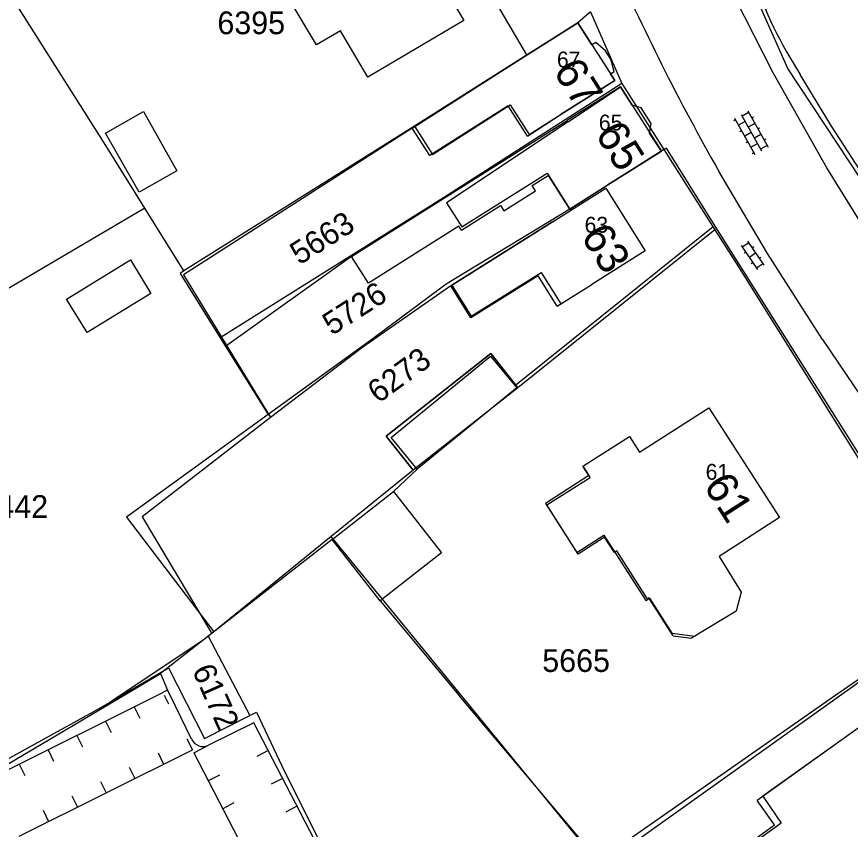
# Model space of a CAD drawing. Extents: x 148816 to 151297, y 399515 to 402500.
# Drawn here: x 150337.1 to 150403, y 400239.4 to 400303.7 of the extents above; entities that cross this region are included whole.
import ezdxf

# ---------------------------------------------------------------- set-up
doc = ezdxf.new("R2010")
doc.units = 0
for name, color, linetype in [('B01 Hoofdgebouw  [D] Norm', 7, 'Continuous'), ('B01 Hoofdgebouw  [T] Norm', 7, 'Continuous'), ('B01 hoofgebouw', 7, 'Continuous'), ('B02 Bijgebouw  [D] Norm', 7, 'Continuous'), ('G01 perceelsgrens', 7, 'Continuous'), ('G02 sectiegrens', 7, 'Continuous'), ('S02 Open verharding  Norm', 7, 'Continuous'), ('T04 Haag heg  [D] Gem', 7, 'Continuous'), ('V00 Kant verharding algemeen  [T] Norm', 7, 'Continuous'), ('V00 Kant verharding algemeen secundair  [T] Gem', 7, 'Continuous'), ('Z01 perceelnummer', 7, 'Continuous'), ('Z02 huisnummer', 7, 'Continuous'), ('Z02 Huisnummer  [Tekst] Norm', 7, 'Continuous')]:
    doc.layers.add(name, color=color, linetype=linetype)

msp = doc.modelspace()

# ---------------------------------------------------------------- linework, layer by layer
at = {"layer": 'B01 Hoofdgebouw  [D] Norm'}
for p, q in [((150368.362, 400294.854), (150377.25, 400300.53)), ((150375.947, 400296.632), (150369.744, 400292.683)), ((150377.474, 400294.233), (150375.947, 400296.632)), ((150363.564, 400284.691), (150380.625, 400295.463)), ((150377.474, 400294.233), (150380.15, 400295.95)), ((150369.744, 400292.683), (150368.362, 400294.854)), ((150377.842, 400290.311), (150379.114, 400291.114)), ((150379.114, 400291.114), (150380.802, 400288.441)), ((150378.102, 400289.899), (150377.842, 400290.311)), ((150380.802, 400288.441), (150383.84, 400290.36)), ((150375.6, 400288.32), (150378.102, 400289.899)), ((150372.256, 400286.785), (150375.34, 400288.732)), ((150375.34, 400288.732), (150375.6, 400288.32)), ((150372.051, 400287.108), (150364.893, 400282.587)), ((150371.41, 400282.385), (150379.46, 400287.44)), ((150372.256, 400286.785), (150372.051, 400287.108)), ((150364.893, 400282.587), (150363.564, 400284.691)), ((150378.325, 400283.18), (150373.009, 400279.84)), ((150379.836, 400280.775), (150378.325, 400283.18)), ((150373.009, 400279.84), (150371.41, 400282.385)), ((150379.836, 400280.775), (150382.57, 400282.49)), ((150382.43, 400267.224), (150381.86, 400268.12)), ((150379.011, 400265.049), (150382.43, 400267.224)), ((150381.485, 400261.16), (150379.011, 400265.049)), ((150383.585, 400262.496), (150381.485, 400261.16)), ((150384.357, 400261.282), (150383.585, 400262.496)), ((150384.56, 400261.411), (150384.357, 400261.282)), ((150386.961, 400257.633), (150384.56, 400261.411)), ((150387.074, 400257.705), (150386.961, 400257.633)), ((150388.994, 400254.692), (150387.074, 400257.705)), ((150388.994, 400254.692), (150390.46, 400254.5)), ((150402.89, 400246.85), (150395.644, 400241.676)), ((150397.035, 400239.726), (150395.644, 400241.676)), ((150382.393, 400229.252), (150397.035, 400239.726))]:
    msp.add_line(p, q, dxfattribs=at)
at = {"layer": 'B01 Hoofdgebouw  [T] Norm'}
for p, q in [((150379.46, 400287.44), (150383.69, 400290.1)), ((150383.69, 400290.1), (150386.8, 400285.15)), ((150386.8, 400285.15), (150382.57, 400282.49)), ((150386.35, 400269.23), (150391.84, 400272.73)), ((150391.84, 400272.73), (150397.43, 400264.04)), ((150381.86, 400268.12), (150385.55, 400270.47)), ((150385.55, 400270.47), (150386.35, 400269.23)), ((150397.43, 400264.04), (150392.65, 400260.96)), ((150392.65, 400260.96), (150394.38, 400258.14)), ((150394.38, 400258.14), (150394, 400256.65)), ((150394, 400256.65), (150390.46, 400254.5)), ((150406.96, 400249.75), (150402.89, 400246.85))]:
    msp.add_line(p, q, dxfattribs=at)
msp.add_lwpolyline([(150358.474, 400305.356), (150360.387, 400306.483), (150358.229, 400310.144), (150365.81, 400314.612), (150372.438, 400303.365), (150364.842, 400298.896), (150362.684, 400302.557), (150360.784, 400301.436)], close=True, dxfattribs=at)
for points in [[(150380.15, 400295.95), (150384.38, 400298.63), (150384.042, 400299.16), (150384.334, 400299.346), (150384.069, 400300.308), (150383.645, 400300.976), (150382.881, 400301.643), (150382.567, 400301.454), (150381.47, 400303.2), (150377.25, 400300.53)], [(150383.84, 400290.36), (150388.07, 400293.03), (150387.143, 400294.468), (150387.267, 400295.215), (150386.474, 400296.462), (150385.774, 400296.666), (150384.85, 400298.13), (150380.625, 400295.463)]]:
    msp.add_lwpolyline(points, dxfattribs=at)
at = {"layer": 'B01 hoofgebouw'}
for points in [[(150358.474, 400305.356), (150360.387, 400306.483), (150358.229, 400310.144), (150365.81, 400314.612), (150372.438, 400303.365), (150364.842, 400298.896), (150362.684, 400302.557), (150360.784, 400301.436), (150358.474, 400305.356)], [(150377.25, 400300.53), (150381.47, 400303.2), (150384.38, 400298.63), (150380.15, 400295.95)], [(150377.25, 400300.53), (150368.537, 400295.017), (150369.962, 400292.781), (150376.112, 400296.697), (150377.612, 400294.342), (150380.15, 400295.95)], [(150380.69, 400295.36), (150384.85, 400298.13), (150388.07, 400293.03), (150383.84, 400290.36)], [(150380.69, 400295.36), (150371.073, 400288.957), (150372.282, 400287.042), (150379.026, 400291.3), (150380.822, 400288.455), (150383.84, 400290.36)], [(150379.46, 400287.44), (150383.69, 400290.1), (150386.8, 400285.15), (150382.57, 400282.49)], [(150379.46, 400287.44), (150371.49, 400282.428), (150373.035, 400279.969), (150378.554, 400283.436), (150380.117, 400280.948), (150382.57, 400282.49)], [(150376.712, 400274.313), (150368.427, 400267.789), (150366.298, 400270.492), (150374.583, 400277.016), (150376.712, 400274.313)], [(150381.86, 400268.12), (150385.55, 400270.47), (150386.35, 400269.23), (150391.84, 400272.73), (150397.43, 400264.04), (150392.65, 400260.96), (150394.38, 400258.14), (150394, 400256.65), (150390.46, 400254.5)], [(150381.86, 400268.12), (150382.343, 400267.369), (150378.903, 400265.155), (150381.386, 400261.294), (150383.521, 400262.667), (150386.852, 400257.489), (150387.12, 400257.661), (150388.888, 400254.912), (150390.735, 400254.667)], [(150388.17, 400221.18), (150391.08, 400217.11), (150415.32, 400234.45), (150409.05, 400243.19), (150410.77, 400244.41), (150406.96, 400249.75), (150402.89, 400246.85)], [(150402.89, 400246.85), (150396.091, 400242.005), (150397.549, 400239.881), (150382.548, 400229.043), (150388.17, 400221.18)]]:
    msp.add_lwpolyline(points, dxfattribs=at)
at = {"layer": 'B02 Bijgebouw  [D] Norm'}
for points in [[(150347.093, 400296.162), (150349.743, 400291.485), (150346.747, 400289.787), (150344.097, 400294.464)], [(150341.019, 400281.332), (150346.069, 400284.429), (150347.694, 400281.779), (150342.644, 400278.682)], [(150366.697, 400270.39), (150374.566, 400276.827), (150376.627, 400274.308), (150368.758, 400267.871)], [(150366.882, 400266.103), (150370.679, 400261.261), (150365.831, 400257.459), (150362.034, 400262.301)]]:
    msp.add_lwpolyline(points, close=True, dxfattribs=at)
at = {"layer": 'G01 perceelsgrens'}
for points in [[(150344.12, 400293.488), (150335.399, 400307.237)], [(150403.928, 400290.714), (150398.066, 400299.573), (150395.515, 400305.342)], [(150382.474, 400304.069), (150381.47, 400303.2), (150368.537, 400295.017), (150350.305, 400283.554)], [(150384.932, 400298.393), (150370.823, 400289.354), (150353.167, 400278.277)], [(150347.211, 400288.523), (150344.12, 400293.488)], [(150388.27, 400293.157), (150380.822, 400288.455), (150371.05, 400282.505), (150365.17, 400278.141), (150356.968, 400272.19)], [(150347.211, 400288.523), (150322.427, 400273.943)], [(150350.305, 400283.554), (150347.211, 400288.523)], [(150392.311, 400286.817), (150376.712, 400274.313), (150374.583, 400277.016), (150366.298, 400270.492), (150368.427, 400267.789), (150361.945, 400262.539)], [(150350.305, 400283.554), (150349.995, 400283.359), (150353.167, 400278.277)], [(150353.167, 400278.277), (150356.968, 400272.19)], [(150322.427, 400273.943), (150323.308, 400272.244), (150321.487, 400267.699), (150333.441, 400243.351), (150343.129, 400248.67), (150344.464, 400249.453)], [(150356.968, 400272.19), (150345.749, 400264.066), (150352.654, 400255.014)], [(150361.945, 400262.539), (150352.654, 400255.014)], [(150411.448, 400256.543), (150383.299, 400236.473), (150361.945, 400262.539)], [(150352.217, 400254.66), (150351.801, 400254.323), (150344.464, 400249.453)], [(150352.654, 400255.014), (150352.217, 400254.66)], [(150352.217, 400254.66), (150355.508, 400248.379)], [(150344.464, 400249.453), (150349.076, 400252.161), (150351.935, 400246.574), (150355.508, 400248.379)], [(150355.508, 400248.379), (150356.044, 400248.649), (150358.279, 400243.895), (150366.78, 400226.945), (150368.56, 400224.31), (150368.217, 400224.037)]]:
    msp.add_lwpolyline(points, dxfattribs=at)
at = {"layer": 'G02 sectiegrens'}
for points in [[(150382.474, 400304.069), (150384.932, 400298.393)], [(150384.932, 400298.393), (150388.27, 400293.157)], [(150388.27, 400293.157), (150392.311, 400286.817)], [(150392.311, 400286.817), (150393.988, 400284.186), (150406.908, 400263.534), (150411.448, 400256.543)]]:
    msp.add_lwpolyline(points, dxfattribs=at)
at = {"layer": 'S02 Open verharding  Norm'}
for p, q in [((150394.903, 400296.237), (150396.516, 400293.358)), ((150393.929, 400295.519), (150393.799, 400295.446)), ((150393.856, 400295.65), (150395.469, 400292.771)), ((150394.38, 400295.944), (150395.992, 400293.064)), ((150394.976, 400296.106), (150394.453, 400295.813)), ((150395.221, 400295.67), (150395.352, 400295.743)), ((150394.697, 400295.376), (150394.174, 400295.083)), ((150395.465, 400295.233), (150394.942, 400294.94)), ((150395.709, 400294.797), (150395.84, 400294.871)), ((150394.418, 400294.647), (150394.287, 400294.574)), ((150395.186, 400294.504), (150394.663, 400294.211)), ((150395.954, 400294.361), (150395.43, 400294.068)), ((150394.907, 400293.775), (150394.776, 400293.701)), ((150395.151, 400293.338), (150395.675, 400293.632)), ((150396.443, 400293.489), (150395.919, 400293.195)), ((150396.198, 400293.925), (150396.329, 400293.998)), ((150395.396, 400292.902), (150395.265, 400292.829)), ((150394.393, 400285.583), (150395.67, 400283.67)), ((150394.476, 400285.458), (150394.975, 400285.791)), ((150394.892, 400285.916), (150396.169, 400284.003)), ((150394.754, 400285.042), (150394.629, 400284.959)), ((150395.53, 400284.96), (150395.032, 400284.626)), ((150395.378, 400285.459), (150395.253, 400285.375)), ((150395.933, 400284.627), (150395.808, 400284.544)), ((150395.309, 400284.211), (150395.184, 400284.127)), ((150395.587, 400283.795), (150396.086, 400284.128))]:
    msp.add_line(p, q, dxfattribs=at)
at = {"layer": 'T04 Haag heg  [D] Gem'}
for p, q in [((150383.108, 400236.909), (150372.061, 400250)), ((150401.882, 400250), (150383.108, 400236.909))]:
    msp.add_line(p, q, dxfattribs=at)
for points in [[(150368.362, 400294.854), (150350.265, 400283.261), (150357.15, 400271.959), (150346.993, 400264.104), (150352.452, 400254.965)], [(150392.179, 400287.035), (150376.548, 400274.51)], [(150363.564, 400284.691), (150353.694, 400277.648)], [(150371.41, 400282.385), (150364.441, 400277.517), (150357.15, 400271.959)], [(150368.758, 400267.871), (150366.882, 400266.103)], [(150362.034, 400262.301), (150348.45, 400251.71)], [(150365.831, 400257.459), (150372.061, 400250)], [(150411.475, 400256.594), (150401.882, 400250)]]:
    msp.add_lwpolyline(points, dxfattribs=at)
at = {"layer": 'V00 Kant verharding algemeen  [T] Norm'}
for p, q in [((150396.91, 400299.22), (150393.35, 400306.29)), ((150401.16, 400291.72), (150396.91, 400299.22)), ((150401.53, 400295.01), (150399.05, 400299.11)), ((150404.12, 400291.02), (150401.53, 400295.01)), ((150388.48, 400293.26), (150388.07, 400293.03)), ((150392.19, 400287.3), (150388.48, 400293.26)), ((150404.08, 400287), (150401.16, 400291.72)), ((150396.48, 400284.93), (150392.64, 400291.41)), ((150408.3, 400261.79), (150392.19, 400287.3)), ((150400.83, 400278.13), (150396.48, 400284.93)), ((150400.83, 400278.13), (150404.5, 400272.681)), ((150345.56, 400250), (150348.45, 400251.71)), ((150348.45, 400251.71), (150349.01, 400250.39)), ((150334.86, 400243.67), (150345.56, 400250)), ((150348.225, 400250), (150335, 400243.41)), ((150349.01, 400250.39), (150348.225, 400250)), ((150349.2, 400250), (150349.01, 400250.39)), ((150350.9, 400246.52), (150349.2, 400250)), ((150355.84, 400247.82), (150352.24, 400246.03)), ((150368.14, 400224.01), (150355.84, 400247.82))]:
    msp.add_line(p, q, dxfattribs=at)
msp.add_lwpolyline([(150377.441, 400300.652), (150374.673, 400305.339), (150374.569, 400305.266), (150373.484, 400307.138), (150379.796, 400310.876)], dxfattribs=at)
for centre, radius, start, end in [((150549.649, 400380.929), 180.736, 203.60054, 209.68971), ((150432.473, 400320.313), 39.581, 199.96226, 212.39034), ((150351.811, 400246.934), 1, 204.42983, 295.3981)]:
    msp.add_arc(centre, radius, start, end, dxfattribs=at)
at = {"layer": 'V00 Kant verharding algemeen secundair  [T] Gem'}
for p, q in [((150348.743, 400250), (150349.091, 400249.3)), ((150346.371, 400249.064), (150346.816, 400248.169)), ((150344.097, 400247.933), (150344.542, 400247.038)), ((150341.823, 400246.802), (150342.268, 400245.907)), ((150350.525, 400246.555), (150350.97, 400245.66)), ((150351.087, 400245.434), (150352.24, 400246.03)), ((150337.273, 400238.851), (150350.97, 400245.66)), ((150339.548, 400245.671), (150339.993, 400244.776)), ((150348.25, 400245.424), (150348.695, 400244.529)), ((150351.087, 400245.434), (150360.21, 400227.8)), ((150356.958, 400245.611), (150356.07, 400245.151)), ((150337.274, 400244.54), (150337.719, 400243.645)), ((150345.976, 400244.293), (150346.421, 400243.398)), ((150353.112, 400243.674), (150352.224, 400243.214)), ((150358.099, 400243.409), (150357.211, 400242.949)), ((150343.701, 400243.162), (150344.146, 400242.267)), ((150341.427, 400242.031), (150341.872, 400241.136)), ((150354.253, 400241.472), (150353.365, 400241.012)), ((150339.153, 400240.9), (150339.598, 400240.005)), ((150359.24, 400241.207), (150358.352, 400240.747))]:
    msp.add_line(p, q, dxfattribs=at)

# ---------------------------------------------------------------- texts
at = {"layer": 'Z01 perceelnummer'}
for s, p in [('6395', (150352.947, 400302.287)), ('6442', (150334.2, 400264.019)), ('5665', (150378.65, 400251.835))]:
    msp.add_text(s, height=1.8, dxfattribs=at).set_placement(p)
for s, rotation, p in [('5663', 32.29367, (150359.434, 400283.989)), ('5726', 32.59977, (150362.011, 400278.409)), ('6273', 36.07401, (150365.674, 400273.027)), ('6172', 293.95086, (150350.921, 400251.971))]:
    msp.add_text(s, height=1.8, rotation=rotation, dxfattribs=at).set_placement(p)
at = {"layer": 'Z02 huisnummer'}
for s, rotation, p in [('67', 302.49757, (150379.464, 400299.367)), ('65', 302.29095, (150382.778, 400294.387)), ('63', 302.1329, (150381.65, 400286.297)), ('61', 302.75244, (150391.35, 400266.558))]:
    msp.add_text(s, height=2.5, rotation=rotation, dxfattribs=at).set_placement(p)
at = {"layer": 'Z02 Huisnummer  [Tekst] Norm'}
for s, p in [('67', (150379.81, 400299.66)), ('65', (150383.125, 400294.675)), ('63', (150382, 400286.585)), ('61', (150391.575, 400267.04))]:
    msp.add_text(s, height=1.25, dxfattribs=at).set_placement(p)

doc.saveas('drawing.dxf')
